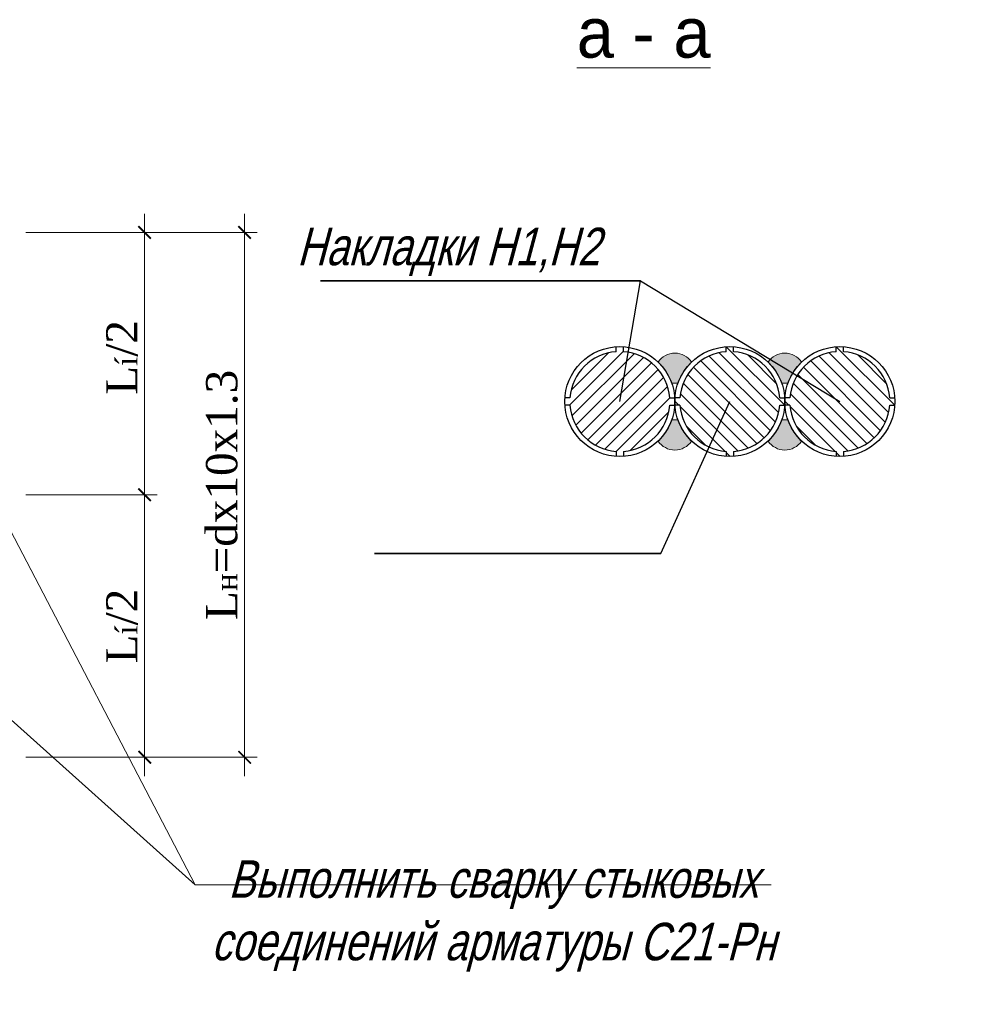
# Model space of a CAD drawing. Header units: millimetres. Extents: x -33345 to 4712671, y -3392 to 121473.
# Tile 394 of 656: x 2216181 to 2223135, y 76327 to 83546. Entities that reach past the tile are written whole.
import ezdxf
from ezdxf.enums import TextEntityAlignment as Align

# ---------------------------------------------------------------- set-up
doc = ezdxf.new("R2010")
doc.units = ezdxf.units.MM
for name, color, linetype, lineweight in [('ACO-текст', 7, 'Continuous', 20), ('RRRштриховка', 254, 'Continuous', 0), ('АСО-Текст', 7, 'Continuous', 20), ('РАЗМЕРЫ', 172, 'Continuous', 13)]:
    doc.layers.add(name, color=color, linetype=linetype, lineweight=lineweight)
doc.styles.add('RUSS', font='RUSS.shx', dxfattribs={"width": 0.8, "oblique": 15, "height": 250})
doc.styles.add('SHahzod', font='times.ttf')
doc.dimstyles.new('SHOH 100', dxfattribs={"dimtxt": 500, "dimasz": 200, "dimexe": 100, "dimexo": 50, "dimgap": 125, "dimtad": 1, "dimdec": 0, "dimtxsty": 'SHahzod', "dimblk": 'OBLIQUE', "dimcen": 200, "dimdle": 150, "dimadec": 0, "dimazin": 0, "dimtfac": 1, "dimtdec": 0, "dimtmove": 0, "dimatfit": 3, "dimfxl": 100, "dimlwd": 9, "dimlwe": 9, "dimarcsym": 0})
doc.dimstyles.new('SHOH 5', dxfattribs={"dimtxt": 250, "dimasz": 100, "dimexe": 100, "dimexo": 50, "dimgap": 50, "dimtad": 1, "dimdec": 0, "dimlfac": 0.05, "dimtxsty": 'SHahzod', "dimblk": 'ARCHTICK', "dimcen": 200, "dimdle": 150, "dimadec": 0, "dimazin": 0, "dimtfac": 1, "dimtdec": 0, "dimtmove": 0, "dimatfit": 3, "dimfxl": 100, "dimlwd": 9, "dimlwe": 9, "dimarcsym": 0})

# ---------------------------------------------------------------- blocks, each defined once
blk = doc.blocks.new('_ArchTick')
at = {"color": 0, "linetype": 'ByBlock', "const_width": 0.15}
blk.add_lwpolyline([(-0.5, -0.5), (0.5, 0.5)], dxfattribs=at)
blk = doc.blocks.new('*D117')
at = {"layer": 'Defpoints', "color": 0, "lineweight": 25, "transparency": 16777216}
for p in [(1260506.937083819, -411250.22092975), (1260506.937083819, -413350.22092975), (1261506.437083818, -413350.22092975)]:
    blk.add_point(p, dxfattribs=at)
at = {"layer": 'РАЗМЕРЫ', "color": 0, "lineweight": 9, "transparency": 16777216}
for p, q in [((1261506.437083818, -411100.22092975), (1261506.437083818, -413500.22092975)), ((1260556.937083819, -411250.22092975), (1261606.437083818, -411250.22092975)), ((1260556.937083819, -413350.22092975), (1261606.437083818, -413350.22092975))]:
    blk.add_line(p, q, dxfattribs=at)
at = {"layer": 'РАЗМЕРЫ', "color": 0, "lineweight": 9, "transparency": 16777216, "xscale": 100, "yscale": 100, "zscale": 100}
for p, rotation in [((1261506.437083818, -411250.22092975), 90), ((1261506.437083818, -413350.22092975), 270)]:
    blk.add_blockref('_ArchTick', p, dxfattribs=dict(at, rotation=rotation))
at = {"layer": 'РАЗМЕРЫ', "color": 0, "transparency": 16777216, "insert": (1261325.759492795, -412250.2209297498), "char_height": 250, "attachment_point": 5, "rotation": 90, "style": 'SHahzod'}
blk.add_mtext('L{\\H0.7x;\\S^ í;\\H1.42857x;/2}', dxfattribs=at)
blk = doc.blocks.new('*D118')
at = {"layer": 'Defpoints', "color": 0, "lineweight": 25, "transparency": 16777216}
for p in [(1260506.937083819, -413350.22092975), (1261506.437083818, -413350.22092975), (1260506.937083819, -415450.22092975)]:
    blk.add_point(p, dxfattribs=at)
at = {"layer": 'РАЗМЕРЫ', "color": 0, "lineweight": 9, "transparency": 16777216}
for p, q in [((1261506.437083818, -415600.22092975), (1261506.437083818, -413200.22092975)), ((1260556.937083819, -413350.22092975), (1261606.437083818, -413350.22092975)), ((1260556.937083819, -415450.22092975), (1261606.437083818, -415450.22092975))]:
    blk.add_line(p, q, dxfattribs=at)
at = {"layer": 'РАЗМЕРЫ', "color": 0, "lineweight": 9, "transparency": 16777216, "xscale": 100, "yscale": 100, "zscale": 100}
for p, rotation in [((1261506.437083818, -413350.22092975), 90), ((1261506.437083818, -415450.22092975), 270)]:
    blk.add_blockref('_ArchTick', p, dxfattribs=dict(at, rotation=rotation))
at = {"layer": 'РАЗМЕРЫ', "color": 0, "transparency": 16777216, "insert": (1261325.759362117, -414400.2209297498), "char_height": 250, "attachment_point": 5, "rotation": 90, "style": 'SHahzod'}
blk.add_mtext('L{\\H0.7x;\\S^ í;}/2', dxfattribs=at)
blk = doc.blocks.new('*D119')
at = {"layer": 'Defpoints', "color": 0, "lineweight": 25, "transparency": 16777216}
for p in [(1260506.937083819, -411250.22092975), (1262306.437083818, -411250.22092975), (1260506.937083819, -415450.22092975)]:
    blk.add_point(p, dxfattribs=at)
at = {"layer": 'РАЗМЕРЫ', "color": 0, "lineweight": 9, "transparency": 16777216}
for p, q in [((1262306.437083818, -415600.22092975), (1262306.437083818, -411100.22092975)), ((1260556.937083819, -411250.22092975), (1262406.437083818, -411250.22092975)), ((1260556.937083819, -415450.22092975), (1262406.437083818, -415450.22092975))]:
    blk.add_line(p, q, dxfattribs=at)
at = {"layer": 'РАЗМЕРЫ', "color": 0, "lineweight": 9, "transparency": 16777216, "xscale": 100, "yscale": 100, "zscale": 100}
for p, rotation in [((1262306.437083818, -411250.22092975), 90), ((1262306.437083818, -415450.22092975), 270)]:
    blk.add_blockref('_ArchTick', p, dxfattribs=dict(at, rotation=rotation))
at = {"layer": 'РАЗМЕРЫ', "color": 0, "transparency": 16777216, "insert": (1262125.759362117, -413350.2209297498), "char_height": 250, "attachment_point": 5, "rotation": 90, "style": 'SHahzod'}
blk.add_mtext('L{\\H0.7x;\\S^ н;}=dх10х1.3', dxfattribs=at)
blk = doc.blocks.new('_Oblique')
at = {"color": 0, "linetype": 'ByBlock', "lineweight": -2}
blk.add_line((-0.5, -0.5), (0.5, 0.5), dxfattribs=at)
blk = doc.blocks.new('asdfsad')
at = {"layer": 'RRRштриховка', "ltscale": 1.5}
h = blk.add_hatch(dxfattribs=at)
h.set_pattern_fill('ANSI31', color=256, scale=600, angle=-180, style=0)
h.set_pattern_definition([(225, (-575444.6988317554, -172299.1213783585), (53.03300858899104, -53.03300858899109), [])])
h.paths.add_polyline_path([(1264869.739141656, -412633.739570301), (1264909.84180951, -412633.739570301, 0.3708914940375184), (1265278.715223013, -413002.6129837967), (1265278.715223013, -413042.7156516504, 0.0341306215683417), (1265338.715222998, -413042.7156516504), (1265338.715222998, -413002.6129837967, 0.3708914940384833), (1265707.588636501, -412633.739570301), (1265747.691304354, -412633.739570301, 0.017060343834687), (1265748.715222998, -412603.739570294, 0.0170603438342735), (1265747.691304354, -412573.739570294), (1265707.588636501, -412573.739570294, 0.370891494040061), (1265338.715222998, -412204.8661567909), (1265338.715222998, -412164.7634889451, 0.0341306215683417), (1265278.715223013, -412164.7634889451), (1265278.715223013, -412204.8661567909, 0.3708914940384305), (1264909.84180951, -412573.739570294), (1264869.739141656, -412573.739570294, 0.0170603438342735), (1264868.715223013, -412603.739570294, 0.017060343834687)])
h = blk.add_hatch(dxfattribs=at)
h.set_pattern_fill('ANSI31', color=256, scale=600, angle=-90.00000000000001, style=0)
h.set_pattern_definition([(315, (538951.2976779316, -316481.8922935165), (53.03300858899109, 53.03300858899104), [])])
h.paths.add_polyline_path([(1265749.739141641, -412633.739570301), (1265789.841809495, -412633.739570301, 0.3708914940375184), (1266158.715223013, -413002.6129837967), (1266158.715223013, -413042.7156516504, 0.0341306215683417), (1266218.715223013, -413042.7156516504), (1266218.715223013, -413002.6129837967, 0.3708914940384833), (1266587.588636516, -412633.739570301), (1266627.691304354, -412633.739570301, 0.017060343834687), (1266628.715223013, -412603.739570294, 0.0170603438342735), (1266627.691304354, -412573.739570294), (1266587.588636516, -412573.739570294, 0.370891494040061), (1266218.715223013, -412204.8661567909), (1266218.715223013, -412164.7634889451, 0.0341306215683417), (1266158.715222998, -412164.7634889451), (1266158.715222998, -412204.8661567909, 0.3708914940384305), (1265789.841809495, -412573.739570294), (1265749.739141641, -412573.739570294, 0.0170603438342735), (1265748.715222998, -412603.739570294, 0.017060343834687)])
h = blk.add_hatch(dxfattribs=at)
h.set_pattern_fill('ANSI31', color=256, scale=600, angle=-90.00000000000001, style=0)
h.set_pattern_definition([(315, (539831.2976779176, -316481.8922935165), (53.03300858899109, 53.03300858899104), [])])
h.paths.add_polyline_path([(1266629.739141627, -412633.739570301), (1266669.84180948, -412633.739570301, 0.3708914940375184), (1267038.715222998, -413002.6129837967), (1267038.715222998, -413042.7156516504, 0.0341306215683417), (1267098.715222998, -413042.7156516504), (1267098.715222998, -413002.6129837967, 0.3708914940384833), (1267467.588636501, -412633.739570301), (1267507.691304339, -412633.739570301, 0.017060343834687), (1267508.715222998, -412603.739570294, 0.0170603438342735), (1267507.691304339, -412573.739570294), (1267467.588636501, -412573.739570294, 0.370891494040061), (1267098.715222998, -412204.8661567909), (1267098.715222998, -412164.7634889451, 0.0341306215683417), (1267038.715222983, -412164.7634889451), (1267038.715222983, -412204.8661567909, 0.3708914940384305), (1266669.84180948, -412573.739570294), (1266629.739141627, -412573.739570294, 0.0170603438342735), (1266628.715222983, -412603.739570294, 0.017060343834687)])
at = {"layer": 'РАЗМЕРЫ'}
h = blk.add_hatch(color=256, dxfattribs=at)
edge = h.paths.add_edge_path()
edge.add_line((1265723.485178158, -412456.8862955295), (1265702.719729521, -412407.8813336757))
edge.add_line((1265702.719729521, -412407.8813336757), (1265676.189339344, -412361.7421037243))
edge.add_line((1265676.189339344, -412361.7421037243), (1265637.992982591, -412311.8900250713))
edge.add_line((1265637.992982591, -412311.8900250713), (1265615.116419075, -412287.9575140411))
edge.add_arc((1265748.715223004, -412375.3909276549), 159.6660334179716, 33.20264419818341, 146.7973558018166, ccw=False)
edge.add_line((1265882.314026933, -412287.9575140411), (1265841.46738249, -412333.5194058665))
edge.add_line((1265841.46738249, -412333.5194058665), (1265820.76098611, -412362.4727479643))
edge.add_line((1265820.76098611, -412362.4727479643), (1265802.462734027, -412393.0051052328))
edge.add_line((1265802.462734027, -412393.0051052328), (1265795.234746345, -412406.8306713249))
edge.add_line((1265795.234746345, -412406.8306713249), (1265788.755935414, -412421.4183272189))
edge.add_line((1265788.755935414, -412421.4183272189), (1265773.77416784, -412457.3704453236))
edge.add_line((1265773.77416784, -412457.3704453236), (1265723.485178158, -412456.8862955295))
h = blk.add_hatch(color=256, dxfattribs=at)
edge = h.paths.add_edge_path()
edge.add_line((1266603.485178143, -412456.8862955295), (1266582.719729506, -412407.8813336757))
edge.add_line((1266582.719729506, -412407.8813336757), (1266556.189339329, -412361.7421037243))
edge.add_line((1266556.189339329, -412361.7421037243), (1266517.992982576, -412311.8900250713))
edge.add_line((1266517.992982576, -412311.8900250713), (1266495.11641906, -412287.9575140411))
edge.add_arc((1266628.715222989, -412375.3909276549), 159.6660334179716, 33.20264419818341, 146.7973558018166, ccw=False)
edge.add_line((1266762.314026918, -412287.9575140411), (1266721.467382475, -412333.5194058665))
edge.add_line((1266721.467382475, -412333.5194058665), (1266700.760986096, -412362.4727479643))
edge.add_line((1266700.760986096, -412362.4727479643), (1266682.462734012, -412393.0051052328))
edge.add_line((1266682.462734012, -412393.0051052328), (1266675.23474633, -412406.8306713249))
edge.add_line((1266675.23474633, -412406.8306713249), (1266668.755935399, -412421.4183272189))
edge.add_line((1266668.755935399, -412421.4183272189), (1266653.774167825, -412457.3704453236))
edge.add_line((1266653.774167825, -412457.3704453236), (1266603.485178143, -412456.8862955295))
h = blk.add_hatch(color=256, dxfattribs=at)
edge = h.paths.add_edge_path()
edge.add_line((1265723.485178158, -412750.5928450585), (1265702.719729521, -412799.5978069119))
edge.add_line((1265702.719729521, -412799.5978069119), (1265676.189339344, -412845.7370368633))
edge.add_line((1265676.189339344, -412845.7370368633), (1265637.992982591, -412895.5891155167))
edge.add_line((1265637.992982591, -412895.5891155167), (1265615.116419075, -412919.5216265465))
edge.add_arc((1265748.715223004, -412832.0882129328), 159.6660334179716, 213.2026441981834, 326.7973558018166)
edge.add_line((1265882.314026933, -412919.5216265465), (1265841.46738249, -412873.9597347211))
edge.add_line((1265841.46738249, -412873.9597347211), (1265820.76098611, -412845.0063926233))
edge.add_line((1265820.76098611, -412845.0063926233), (1265802.462734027, -412814.4740353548))
edge.add_line((1265802.462734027, -412814.4740353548), (1265795.234746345, -412800.6484692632))
edge.add_line((1265795.234746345, -412800.6484692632), (1265788.755935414, -412786.0608133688))
edge.add_line((1265788.755935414, -412786.0608133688), (1265773.77416784, -412750.1086952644))
edge.add_line((1265773.77416784, -412750.1086952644), (1265723.485178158, -412750.5928450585))
h = blk.add_hatch(color=256, dxfattribs=at)
edge = h.paths.add_edge_path()
edge.add_line((1266603.485178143, -412750.5928450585), (1266582.719729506, -412799.5978069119))
edge.add_line((1266582.719729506, -412799.5978069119), (1266556.189339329, -412845.7370368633))
edge.add_line((1266556.189339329, -412845.7370368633), (1266517.992982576, -412895.5891155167))
edge.add_line((1266517.992982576, -412895.5891155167), (1266495.11641906, -412919.5216265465))
edge.add_arc((1266628.715222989, -412832.0882129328), 159.6660334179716, 213.2026441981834, 326.7973558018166)
edge.add_line((1266762.314026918, -412919.5216265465), (1266721.467382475, -412873.9597347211))
edge.add_line((1266721.467382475, -412873.9597347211), (1266700.760986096, -412845.0063926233))
edge.add_line((1266700.760986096, -412845.0063926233), (1266682.462734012, -412814.4740353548))
edge.add_line((1266682.462734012, -412814.4740353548), (1266675.23474633, -412800.6484692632))
edge.add_line((1266675.23474633, -412800.6484692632), (1266668.755935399, -412786.0608133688))
edge.add_line((1266668.755935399, -412786.0608133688), (1266653.774167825, -412750.1086952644))
edge.add_line((1266653.774167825, -412750.1086952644), (1266603.485178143, -412750.5928450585))
blk.add_line((1265308.715223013, -412603.739570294), (1265473.365965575, -411637.7972258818))
for points in [[(1262913.230150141, -411637.7972258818), (1265473.365965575, -411637.7972258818)], [(1263346.236997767, -413819.3537145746), (1265636.372813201, -413819.3537145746)]]:
    blk.add_lwpolyline(points, close=True)
for points in [[(1265473.365965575, -411637.7972258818), (1267068.715222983, -412603.739570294)], [(1265636.372813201, -413819.3537145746), (1266188.715222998, -412603.739570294)]]:
    blk.add_lwpolyline(points)
at = {"ltscale": 1.5}
for points in [[(1265278.715223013, -412204.8661567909), (1265278.715223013, -412164.7634889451)], [(1265338.715222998, -412204.8661567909), (1265338.715222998, -412164.7634889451)], [(1266158.715222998, -412204.8661567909), (1266158.715222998, -412164.7634889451)], [(1266218.715223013, -412204.8661567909), (1266218.715223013, -412164.7634889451)], [(1267038.715222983, -412204.8661567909), (1267038.715222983, -412164.7634889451)], [(1267098.715222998, -412204.8661567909), (1267098.715222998, -412164.7634889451)], [(1264909.84180951, -412573.739570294), (1264869.739141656, -412573.739570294)], [(1265707.588636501, -412573.739570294), (1265747.691304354, -412573.739570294)], [(1265789.841809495, -412573.739570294), (1265749.739141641, -412573.739570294)], [(1266587.588636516, -412573.739570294), (1266627.691304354, -412573.739570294)], [(1266669.84180948, -412573.739570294), (1266629.739141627, -412573.739570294)], [(1267467.588636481, -412573.7395702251), (1267507.691304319, -412573.7395702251)], [(1264909.84180951, -412633.739570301), (1264869.739141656, -412633.739570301)], [(1265707.588636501, -412633.739570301), (1265747.691304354, -412633.739570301)], [(1265789.841809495, -412633.739570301), (1265749.739141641, -412633.739570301)], [(1266587.588636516, -412633.739570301), (1266627.691304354, -412633.739570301)], [(1266669.84180948, -412633.739570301), (1266629.739141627, -412633.739570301)], [(1267467.588636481, -412633.7395702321), (1267507.691304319, -412633.7395702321)], [(1265278.715223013, -413002.6129837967), (1265278.715223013, -413042.7156516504)], [(1265338.715222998, -413002.6129837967), (1265338.715222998, -413042.7156516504)], [(1266158.715223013, -413002.6129837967), (1266158.715223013, -413042.7156516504)], [(1266218.715223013, -413002.6129837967), (1266218.715223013, -413042.7156516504)], [(1267038.715222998, -413002.6129837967), (1267038.715222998, -413042.7156516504)], [(1267098.715222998, -413002.6129837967), (1267098.715222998, -413042.7156516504)]]:
    blk.add_lwpolyline(points, dxfattribs=at)
at = {"color": 255, "ltscale": 1.5}
for centre in [(1265308.715223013, -412603.739570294), (1266188.715222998, -412603.739570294), (1267068.715222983, -412603.739570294)]:
    blk.add_circle(centre, 440.0000000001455, dxfattribs=at)
at = {"ltscale": 1.5}
for centre, start, end in [((1265308.715223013, -412603.739570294), 94.30122226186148, 175.6987776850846), ((1265308.715223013, -412603.739570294), 4.301222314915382, 85.6987777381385), ((1266188.715222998, -412603.739570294), 94.30122226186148, 175.6987776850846), ((1266188.715222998, -412603.739570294), 4.301222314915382, 85.6987777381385), ((1267068.715222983, -412603.739570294), 94.30122226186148, 175.6987776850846), ((1267068.715222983, -412603.739570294), 4.301222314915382, 85.6987777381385), ((1265308.715223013, -412603.739570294), 184.3012223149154, 265.6987777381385), ((1265308.715223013, -412603.739570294), 274.3012222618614, 355.6987776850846), ((1266188.715222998, -412603.739570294), 184.3012223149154, 265.6987777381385), ((1266188.715222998, -412603.739570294), 274.3012222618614, 355.6987776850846), ((1267068.715222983, -412603.739570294), 184.3012223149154, 265.6987777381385), ((1267068.715222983, -412603.739570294), 274.3012222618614, 355.6987776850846)]:
    blk.add_arc(centre, 400, start, end, dxfattribs=at)
at = {"layer": 'РАЗМЕРЫ'}
for points in [[(1265723.485178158, -412456.8862955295), (1265702.719729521, -412407.8813336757), (1265676.189339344, -412361.7421037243), (1265637.992982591, -412311.8900250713), (1265615.116419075, -412287.9575140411, -0.5406681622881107), (1265882.314026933, -412287.9575140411), (1265882.314026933, -412287.9575140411), (1265841.46738249, -412333.5194058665), (1265820.76098611, -412362.4727479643), (1265802.462734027, -412393.0051052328), (1265795.234746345, -412406.8306713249), (1265788.755935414, -412421.4183272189), (1265773.77416784, -412457.3704453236), (1265723.485178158, -412456.8862955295)], [(1266603.485178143, -412456.8862955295), (1266582.719729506, -412407.8813336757), (1266556.189339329, -412361.7421037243), (1266517.992982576, -412311.8900250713), (1266495.11641906, -412287.9575140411, -0.5406681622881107), (1266762.314026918, -412287.9575140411), (1266762.314026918, -412287.9575140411), (1266721.467382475, -412333.5194058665), (1266700.760986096, -412362.4727479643), (1266682.462734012, -412393.0051052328), (1266675.23474633, -412406.8306713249), (1266668.755935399, -412421.4183272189), (1266653.774167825, -412457.3704453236), (1266603.485178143, -412456.8862955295)], [(1265723.485178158, -412750.5928450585), (1265702.719729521, -412799.5978069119), (1265676.189339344, -412845.7370368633), (1265637.992982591, -412895.5891155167), (1265615.116419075, -412919.5216265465, 0.5406681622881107), (1265882.314026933, -412919.5216265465), (1265882.314026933, -412919.5216265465), (1265841.46738249, -412873.9597347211), (1265820.76098611, -412845.0063926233), (1265802.462734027, -412814.4740353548), (1265795.234746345, -412800.6484692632), (1265788.755935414, -412786.0608133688), (1265773.77416784, -412750.1086952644), (1265723.485178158, -412750.5928450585)], [(1266603.485178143, -412750.5928450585), (1266582.719729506, -412799.5978069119), (1266556.189339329, -412845.7370368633), (1266517.992982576, -412895.5891155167), (1266495.11641906, -412919.5216265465, 0.5406681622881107), (1266762.314026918, -412919.5216265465), (1266762.314026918, -412919.5216265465), (1266721.467382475, -412873.9597347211), (1266700.760986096, -412845.0063926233), (1266682.462734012, -412814.4740353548), (1266675.23474633, -412800.6484692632), (1266668.755935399, -412786.0608133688), (1266653.774167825, -412750.1086952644), (1266603.485178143, -412750.5928450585)]]:
    blk.add_lwpolyline(points, format="xyb", dxfattribs=at)
at = {"layer": 'ACO-текст', "style": 'RUSS'}
blk.add_text('%%Uа - а', height=400, dxfattribs=at).set_placement((1265498.899675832, -409851.8686638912), align=Align.CENTER)
at = {"layer": 'АСО-Текст', "char_height": 300, "style": 'RUSS'}
for s, insert, width, attachment_point in [('\\pi747.65909;Накладки Н1,Н2', (1255520.702278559, -410085.1032961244), 4488.272727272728, 1), ('\\pi747.65909;Накладки Н1,Н2', (1261977.529215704, -411212.6195650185), 4488.272727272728, 1), ('Выполнить сварку стыковых соединений арматуры С21-Рн  ', (1264296.256717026, -416720.2209297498), 4864.639266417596, 5)]:
    blk.add_mtext(s, dxfattribs=dict(at, insert=insert, width=width, attachment_point=attachment_point))
at = {"layer": 'РАЗМЕРЫ'}
for base, p1, p2, angle, text, picture, middle in [((1261506.437083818, -413350.22092975), (1260506.937083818, -411250.2209297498), (1260506.937083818, -413350.2209297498), 270, 'L{\\H0.7x;\\S^ н;\\H1.42857x;/2}', '*D117', (1261506.437083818, -412250.2209297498)), ((1262306.437083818, -411250.22092975), (1260506.937083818, -415450.2209297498), (1260506.937083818, -411250.2209297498), 90, 'L{\\H0.7x;\\S^ н;}=dх10х1.3', '*D119', (1262306.437083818, -413350.2209297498))]:
    dim = blk.add_linear_dim(base=base, p1=p1, p2=p2, angle=angle, text=text, dimstyle='SHOH 5', override={"dimtmove": 0}, dxfattribs=at)
    dim.commit()
    dim.dimension.update_dxf_attribs({"geometry": picture, "text_midpoint": middle, "dimtype": 128})
dim = blk.add_linear_dim(base=(1261506.437083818, -413350.22092975), p1=(1260506.937083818, -415450.2209297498), p2=(1260506.937083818, -413350.2209297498), angle=90, text='L{\\H0.7x;\\S^ н;}/2', dimstyle='SHOH 5', dxfattribs=at)
dim.commit()
dim.dimension.update_dxf_attribs({"geometry": '*D118', "text_midpoint": (1261506.437083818, -414400.2209297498), "dimtype": 128})
for points in [[(1259705.096432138, -412241.1177179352), (1261911.437083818, -416472.2209297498), (1266520.437083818, -416472.2209297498)], [(1260096.575246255, -414845.457271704), (1261911.437083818, -416472.2209297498), (1266520.437083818, -416472.2209297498)]]:
    blk.add_leader(points, dimstyle='SHOH 100', override={"dimgap": 50, "dimtad": 0}, dxfattribs=at)

msp = doc.modelspace()

# ---------------------------------------------------------------- block references
at = {"lineweight": 25, "xscale": 0.9162906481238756, "yscale": 0.9162906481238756, "zscale": 0.9162906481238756}
msp.add_blockref('asdfsad', (1061190.091666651, 458811.1494255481, 1359241.500000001), dxfattribs=at)

doc.saveas('drawing.dxf')
